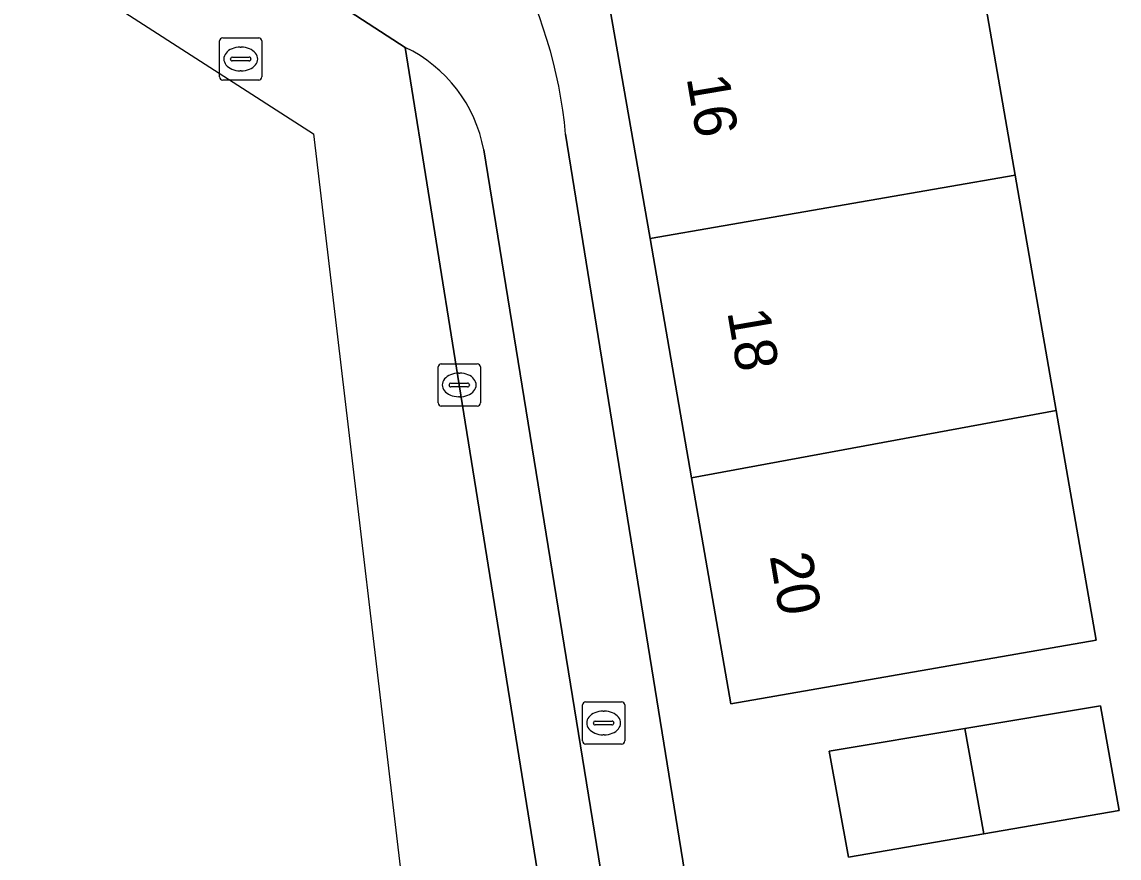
# Model space of a CAD drawing. Extents: x 160157 to 160921, y 381516 to 382045.
# Drawn here: x 160413.75 to 160439.73, y 381545.76 to 381565.56 of the extents above; entities that cross this region are included whole.
import ezdxf

# ---------------------------------------------------------------- set-up
doc = ezdxf.new("R2010")
doc.units = 0
for name, color, linetype in [('IMGEO_Erf', 7, 'Continuous'), ('IMGEO_Kolk', 7, 'Continuous'), ('IMGEO_Pand', 7, 'Continuous'), ('IMGEO_Pand_nummerreeks', 7, 'Continuous'), ('IMGEO_Parkeervlak_open', 7, 'Continuous'), ('IMGEO_Rijbaan_lokaal_open', 7, 'Continuous'), ('IMGEO_Rioolput', 7, 'Continuous'), ('IMGEO_Voetpad_open', 7, 'Continuous')]:
    doc.layers.add(name, color=color, linetype=linetype)

msp = doc.modelspace()

# ---------------------------------------------------------------- linework, layer by layer
at = {"layer": 'IMGEO_Erf'}
for points in [[(160426.71, 381571.443), (160435.356, 381572.949), (160436.314, 381567.442), (160437.271, 381561.934), (160438.24, 381556.361), (160439.186, 381550.919), (160430.539, 381549.416), (160429.609, 381554.764), (160428.625, 381560.43), (160427.667, 381565.936)], [(160439.73, 381546.889), (160436.528, 381546.337), (160433.326, 381545.785), (160432.868, 381548.292), (160436.078, 381548.828), (160439.288, 381549.363)]]:
    msp.add_lwpolyline(points, close=True, dxfattribs=at)
msp.add_lwpolyline([(160426.627, 381562.902), (160431.85, 381530.539)], dxfattribs=at)
msp.add_arc((160415.661, 381561.905), 11.011, 5.1939, 52.5605, dxfattribs=at)
at = {"layer": 'IMGEO_Kolk'}
for p, q in [((160423.682, 381557.464), (160424.534, 381557.464)), ((160423.607, 381556.538), (160423.607, 381557.39)), ((160424.095, 381557.244), (160424.12, 381557.244)), ((160424.608, 381557.39), (160424.608, 381556.538)), ((160423.866, 381556.958), (160423.866, 381556.97)), ((160424.304, 381556.921), (160423.906, 381556.921)), ((160423.909, 381557.007), (160424.307, 381557.007)), ((160424.35, 381556.97), (160424.35, 381556.958)), ((160424.118, 381556.684), (160424.093, 381556.684)), ((160424.534, 381556.464), (160423.682, 381556.464))]:
    msp.add_line(p, q, dxfattribs=at)
for points in [[(160423.682, 381557.464), (160424.534, 381557.464)], [(160423.607, 381556.538), (160423.607, 381557.39)], [(160424.608, 381557.39), (160424.608, 381556.538)], [(160424.534, 381556.464), (160423.682, 381556.464)]]:
    msp.add_lwpolyline(points, dxfattribs=at)
for centre, radius, start, end in [((160423.684, 381557.388), 0.0765, 91.552, 178.448), ((160423.684, 381557.388), 0.0765, 91.552, 178.448), ((160424.532, 381557.388), 0.0765, 1.552, 88.448), ((160424.532, 381557.388), 0.0765, 1.552, 88.448), ((160423.906, 381556.967), 0.0403, 85.8775, 175.7526), ((160423.903, 381556.957), 0.0366, 178.938, 274.7102), ((160424.307, 381556.964), 0.043, 264.8664, 352.4533), ((160424.311, 381556.969), 0.0386, 1.7309, 96.639), ((160423.684, 381556.54), 0.0765, 181.552, 268.448), ((160423.684, 381556.54), 0.0765, 181.552, 268.448), ((160424.532, 381556.54), 0.0765, 271.552, 358.448), ((160424.532, 381556.54), 0.0765, 271.552, 358.448)]:
    msp.add_arc(centre, radius, start, end, dxfattribs=at)
for centre, major_axis, ratio, start_param, end_param in [((160424.094, 381556.964), (-0.387, 0.002), 0.722429, 4.712389, 7.853982), ((160424.119, 381556.964), (-0.39, 0.002), 0.717154, 1.570796, 4.712389)]:
    msp.add_ellipse(centre, major_axis=major_axis, ratio=ratio, start_param=start_param, end_param=end_param, dxfattribs=at)
at = {"layer": 'IMGEO_Pand'}
for points in [[(160436.314, 381567.442), (160427.667, 381565.936), (160428.625, 381560.43), (160437.271, 381561.934)], [(160437.271, 381561.934), (160428.625, 381560.43), (160429.609, 381554.764), (160438.24, 381556.361)], [(160438.24, 381556.361), (160429.609, 381554.764), (160430.539, 381549.416), (160439.186, 381550.919)], [(160436.078, 381548.828), (160436.528, 381546.337), (160439.73, 381546.889), (160439.288, 381549.363)], [(160436.078, 381548.828), (160432.868, 381548.292), (160433.326, 381545.785), (160436.528, 381546.337)]]:
    msp.add_lwpolyline(points, close=True, dxfattribs=at)
at = {"layer": 'IMGEO_Parkeervlak_open'}
for points in [[(160422.828, 381564.957), (160424.108, 381556.964), (160425.993, 381545.238), (160428.448, 381529.973), (160429.107, 381525.876)], [(160430.126, 381529.058), (160429.98, 381529.925), (160424.689, 381562.531)]]:
    msp.add_lwpolyline(points, dxfattribs=at)
msp.add_arc((160421.375, 381561.916), 3.371, 10.5203, 64.4638, dxfattribs=at)
at = {"layer": 'IMGEO_Rijbaan_lokaal_open'}
for points in [[(160315.96, 381633.935), (160314.492, 381631.674), (160336.288, 381617.43), (160360.481, 381601.619), (160420.655, 381562.912), (160425.691, 381520.323)], [(160429.107, 381525.876), (160428.448, 381529.973), (160425.993, 381545.238), (160424.108, 381556.964), (160422.828, 381564.957), (160416.716, 381568.924), (160409.388, 381573.68), (160408.723, 381574.112), (160407.685, 381574.769), (160404.488, 381576.764), (160394.652, 381583.11), (160389.591, 381586.361), (160379.608, 381592.774), (160374.562, 381596.051), (160364.374, 381602.611), (160361.213, 381604.662), (160316.781, 381633.231)]]:
    msp.add_lwpolyline(points, dxfattribs=at)
at = {"layer": 'IMGEO_Rioolput'}
for p, q in [((160418.434, 381564.256), (160418.434, 381565.108)), ((160418.509, 381565.182), (160419.361, 381565.182)), ((160419.435, 381565.108), (160419.435, 381564.256)), ((160418.736, 381564.725), (160419.134, 381564.725)), ((160418.922, 381564.962), (160418.947, 381564.962)), ((160418.693, 381564.676), (160418.693, 381564.688)), ((160419.131, 381564.639), (160418.733, 381564.639)), ((160419.177, 381564.688), (160419.177, 381564.676)), ((160418.945, 381564.402), (160418.92, 381564.402)), ((160419.361, 381564.182), (160418.509, 381564.182)), ((160427.026, 381548.534), (160427.026, 381549.386)), ((160427.101, 381549.46), (160427.953, 381549.46)), ((160428.027, 381549.386), (160428.027, 381548.534)), ((160427.514, 381549.24), (160427.539, 381549.24)), ((160427.285, 381548.954), (160427.285, 381548.966)), ((160427.723, 381548.917), (160427.325, 381548.917)), ((160427.328, 381549.003), (160427.726, 381549.003)), ((160427.769, 381548.966), (160427.769, 381548.954)), ((160427.537, 381548.68), (160427.512, 381548.68)), ((160427.953, 381548.46), (160427.101, 381548.46))]:
    msp.add_line(p, q, dxfattribs=at)
for points in [[(160418.434, 381564.256), (160418.434, 381565.108)], [(160418.509, 381565.182), (160419.361, 381565.182)], [(160419.435, 381565.108), (160419.435, 381564.256)], [(160419.361, 381564.182), (160418.509, 381564.182)], [(160427.026, 381548.534), (160427.026, 381549.386)], [(160427.101, 381549.46), (160427.953, 381549.46)], [(160428.027, 381549.386), (160428.027, 381548.534)], [(160427.953, 381548.46), (160427.101, 381548.46)]]:
    msp.add_lwpolyline(points, dxfattribs=at)
for centre, radius, start, end in [((160418.511, 381565.106), 0.0765, 91.552, 178.448), ((160418.511, 381565.106), 0.0765, 91.552, 178.448), ((160419.359, 381565.106), 0.0765, 1.552, 88.448), ((160419.359, 381565.106), 0.0765, 1.552, 88.448), ((160418.733, 381564.685), 0.0403, 85.8775, 175.7526), ((160419.138, 381564.687), 0.0386, 1.7309, 96.639), ((160418.73, 381564.675), 0.0366, 178.938, 274.7102), ((160419.134, 381564.682), 0.043, 264.8664, 352.4533), ((160418.511, 381564.258), 0.0765, 181.552, 268.448), ((160418.511, 381564.258), 0.0765, 181.552, 268.448), ((160419.359, 381564.258), 0.0765, 271.552, 358.448), ((160419.359, 381564.258), 0.0765, 271.552, 358.448), ((160427.103, 381549.384), 0.0765, 91.552, 178.448), ((160427.103, 381549.384), 0.0765, 91.552, 178.448), ((160427.951, 381549.384), 0.0765, 1.552, 88.448), ((160427.951, 381549.384), 0.0765, 1.552, 88.448), ((160427.325, 381548.963), 0.0403, 85.8775, 175.7526), ((160427.322, 381548.953), 0.0366, 178.938, 274.7102), ((160427.726, 381548.96), 0.043, 264.8664, 352.4533), ((160427.73, 381548.965), 0.0386, 1.7309, 96.639), ((160427.103, 381548.536), 0.0765, 181.552, 268.448), ((160427.103, 381548.536), 0.0765, 181.552, 268.448), ((160427.951, 381548.536), 0.0765, 271.552, 358.448), ((160427.951, 381548.536), 0.0765, 271.552, 358.448)]:
    msp.add_arc(centre, radius, start, end, dxfattribs=at)
for centre, major_axis, ratio, start_param, end_param in [((160418.921, 381564.682), (-0.387, 0.002), 0.722429, 4.712389, 7.853982), ((160418.946, 381564.682), (-0.39, 0.002), 0.717154, 1.570796, 4.712389), ((160427.513, 381548.96), (-0.387, 0.002), 0.722429, 4.712389, 7.853982), ((160427.538, 381548.96), (-0.39, 0.002), 0.717154, 1.570796, 4.712389)]:
    msp.add_ellipse(centre, major_axis=major_axis, ratio=ratio, start_param=start_param, end_param=end_param, dxfattribs=at)
at = {"layer": 'IMGEO_Voetpad_open'}
for points in [[(160316.781, 381633.231), (160361.213, 381604.662), (160364.374, 381602.611), (160374.562, 381596.051), (160379.608, 381592.774), (160389.591, 381586.361), (160394.652, 381583.11), (160404.488, 381576.764), (160407.685, 381574.769), (160408.723, 381574.112), (160409.388, 381573.68), (160416.716, 381568.924), (160422.828, 381564.957)], [(160431.85, 381530.539), (160426.627, 381562.902)], [(160424.689, 381562.531), (160429.98, 381529.925), (160430.126, 381529.058)]]:
    msp.add_lwpolyline(points, dxfattribs=at)
for centre, radius, start, end in [((160415.661, 381561.905), 11.011, 5.1939, 52.5605), ((160421.375, 381561.916), 3.371, 10.5203, 64.4638)]:
    msp.add_arc(centre, radius, start, end, dxfattribs=at)

# ---------------------------------------------------------------- texts
at = {"layer": 'IMGEO_Pand_nummerreeks'}
for s, p in [('16', (160429.488, 381564.239)), ('18', (160430.451, 381558.698)), ('20', (160431.455, 381552.92))]:
    msp.add_text(s, height=1, rotation=279.6656, dxfattribs=at).set_placement(p)

doc.saveas('drawing.dxf')
